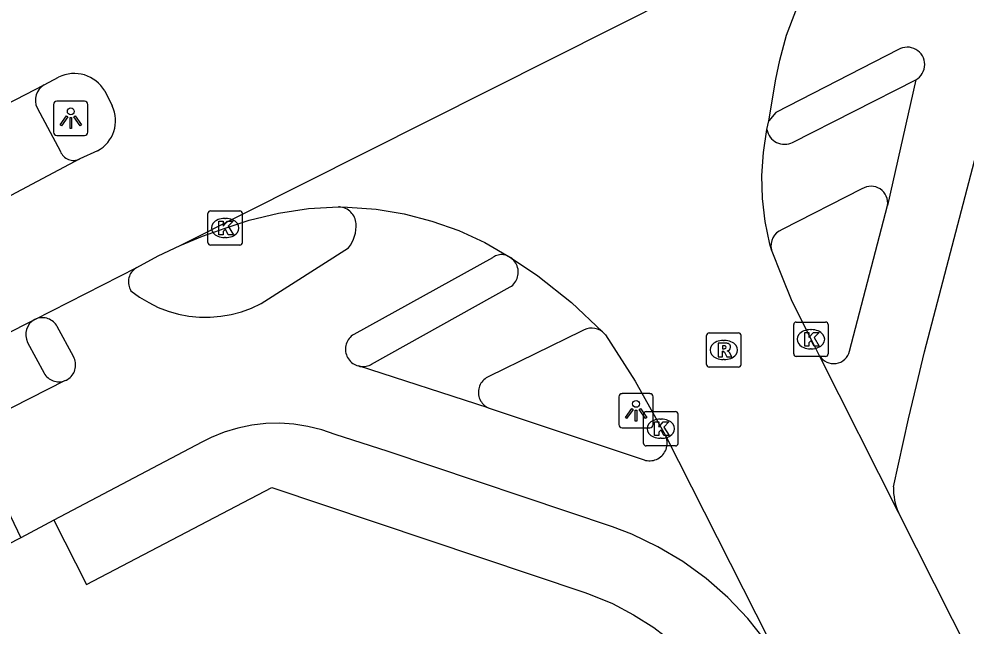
# Model space of a CAD drawing. Extents: x 158838 to 160074, y 386376 to 387776.
# Drawn here: x 159437.19 to 159464.76, y 386959.33 to 386976.99 of the extents above; entities that cross this region are included whole.
import ezdxf

# ---------------------------------------------------------------- set-up
doc = ezdxf.new("R2010")
doc.units = 0
for name, color, linetype in [('IMGEO_Fietspad_gesloten', 7, 'Continuous'), ('IMGEO_Fietspad_open', 7, 'Continuous'), ('IMGEO_Kolk', 7, 'Continuous'), ('IMGEO_Lichtpunt', 7, 'Continuous'), ('IMGEO_Rijbaan_lokaal_gesloten', 7, 'Continuous'), ('IMGEO_Rioolput', 7, 'Continuous'), ('IMGEO_Voetpad_open', 7, 'Continuous')]:
    doc.layers.add(name, color=color, linetype=linetype)

msp = doc.modelspace()

# ---------------------------------------------------------------- linework, layer by layer
at = {"layer": 'IMGEO_Fietspad_gesloten'}
for points in [[(159435.723, 386965.048), (159437.242, 386961.891)], [(159437.242, 386961.891), (159434.012, 386960.244)]]:
    msp.add_lwpolyline(points, dxfattribs=at)
at = {"layer": 'IMGEO_Fietspad_open'}
for points in [[(159462.785, 386976.098), (159459.22, 386974.266), (159459.014, 386974.025)], [(159463.293, 386975.221), (159462.472, 386971.563)], [(159462.643, 386963.374), (159463.078, 386965.356), (159463.312, 386966.329), (159463.549, 386967.301), (159465.318, 386974.088), (159465.585, 386975.049)], [(159437.715, 386974.403), (159438.391, 386973.139)], [(159440.621, 386969.763), (159440.584, 386969.74), (159440.549, 386969.714), (159440.517, 386969.685), (159440.488, 386969.653), (159440.461, 386969.619), (159440.437, 386969.583), (159440.417, 386969.544), (159440.401, 386969.504), (159440.388, 386969.463), (159440.379, 386969.42), (159440.373, 386969.377), (159440.372, 386969.334), (159440.374, 386969.291), (159440.381, 386969.248), (159440.391, 386969.205), (159440.405, 386969.164), (159440.422, 386969.125), (159440.447, 386969.08), (159440.697, 386968.896), (159440.962, 386968.736), (159441.24, 386968.599), (159441.53, 386968.489), (159441.828, 386968.404), (159442.132, 386968.346), (159442.441, 386968.316), (159442.751, 386968.314), (159443.06, 386968.339), (159443.365, 386968.392), (159443.665, 386968.471), (159443.956, 386968.578), (159444.232, 386968.707), (159446.781, 386970.335), (159446.835, 386970.412), (159446.883, 386970.494), (159446.922, 386970.58), (159446.954, 386970.669), (159446.978, 386970.761), (159446.994, 386970.854), (159447.001, 386970.948), (159447, 386971.035), (159446.995, 386971.082), (159446.985, 386971.127), (159446.971, 386971.172), (159446.954, 386971.216), (159446.932, 386971.258), (159446.907, 386971.297), (159446.879, 386971.334), (159446.847, 386971.369), (159446.813, 386971.401), (159446.775, 386971.429), (159446.736, 386971.454), (159446.694, 386971.475), (159446.65, 386971.493), (159446.605, 386971.506), (159446.559, 386971.516), (159446.513, 386971.521), (159446.487, 386971.522)], [(159461.367, 386967.326), (159462.472, 386971.563)], [(159451.499, 386970.048), (159451.365, 386970.115), (159451.327, 386970.125), (159451.288, 386970.131), (159451.249, 386970.134), (159451.21, 386970.133), (159451.171, 386970.128), (159451.133, 386970.121), (159451.095, 386970.109), (159451.059, 386970.095), (159451.024, 386970.077), (159450.991, 386970.057), (159450.966, 386970.038), (159446.931, 386967.811), (159446.894, 386967.786), (159446.859, 386967.757), (159446.826, 386967.725), (159446.797, 386967.691), (159446.771, 386967.654), (159446.748, 386967.615), (159446.729, 386967.574), (159446.714, 386967.531), (159446.702, 386967.488), (159446.695, 386967.443), (159446.691, 386967.398), (159446.692, 386967.353), (159446.696, 386967.308), (159446.705, 386967.263), (159446.717, 386967.22), (159446.734, 386967.178), (159446.754, 386967.137), (159446.777, 386967.099), (159446.804, 386967.062), (159446.834, 386967.028), (159446.867, 386966.997), (159446.903, 386966.97), (159446.941, 386966.945), (159446.981, 386966.924), (159447.022, 386966.906), (159447.065, 386966.893)], [(159438.527, 386966.467), (159438.567, 386966.485), (159438.605, 386966.507), (159438.641, 386966.532), (159438.675, 386966.559), (159438.706, 386966.59), (159438.734, 386966.624), (159438.759, 386966.66), (159438.781, 386966.698), (159438.8, 386966.737), (159438.814, 386966.779), (159438.825, 386966.821), (159438.833, 386966.864), (159438.836, 386966.908), (159438.835, 386966.952), (159438.831, 386966.995), (159438.822, 386967.038), (159438.81, 386967.08), (159438.794, 386967.121), (159438.77, 386967.169), (159438.3, 386968.044), (159438.277, 386968.082), (159438.251, 386968.117), (159438.221, 386968.15), (159438.189, 386968.18), (159438.154, 386968.207), (159438.117, 386968.231), (159438.078, 386968.252), (159438.037, 386968.269), (159437.995, 386968.282), (159437.952, 386968.291), (159437.908, 386968.297), (159437.864, 386968.298), (159437.82, 386968.296), (159437.776, 386968.29), (159437.733, 386968.28), (159437.691, 386968.266), (159437.651, 386968.248)], [(159450.846, 386965.677), (159447.065, 386966.893)], [(159438.527, 386966.467), (159435.945, 386965.161)], [(159450.846, 386965.677), (159455.381, 386964.159), (159455.425, 386964.147), (159455.471, 386964.139), (159455.517, 386964.135), (159455.563, 386964.135), (159455.609, 386964.139), (159455.654, 386964.147), (159455.699, 386964.159), (159455.742, 386964.176), (159455.784, 386964.196), (159455.823, 386964.219), (159455.86, 386964.246), (159455.895, 386964.277), (159455.927, 386964.31), (159455.956, 386964.346), (159455.982, 386964.384), (159456.003, 386964.425), (159456.022, 386964.467), (159456.036, 386964.511), (159456.047, 386964.556), (159456.053, 386964.602), (159456.055, 386964.648), (159456.053, 386964.694), (159456.047, 386964.74), (159456.037, 386964.785), (159456.023, 386964.829), (159456.005, 386964.871)], [(159459.394, 386958.189), (159458.93, 386958.89), (159458.405, 386959.546), (159457.823, 386960.153), (159457.189, 386960.706), (159456.509, 386961.2), (159455.787, 386961.631), (159455.03, 386961.996), (159454.463, 386962.217), (159447.938, 386964.409), (159446.387, 386964.904), (159445.998, 386965.038), (159445.598, 386965.137), (159445.191, 386965.2), (159444.78, 386965.226), (159444.369, 386965.215), (159443.96, 386965.168), (159443.556, 386965.084), (159443.162, 386964.965), (159442.78, 386964.811), (159442.511, 386964.677), (159438.198, 386962.406)], [(159438.198, 386962.406), (159437.242, 386961.891)]]:
    msp.add_lwpolyline(points, dxfattribs=at)
for centre, radius, start, end in [((159463.045, 386975.663), 0.507, 299.3497, 120.8132), ((159438.173, 386974.628), 0.51, 119.19, 206.1604), ((159438.773, 386973.282), 0.408, 200.5473, 296.7954), ((159460.901, 386967.441), 0.48, 211.5681, 346.1013), ((159464.379, 386963.318), 1.736, 178.1557, 203.4903)]:
    msp.add_arc(centre, radius, start, end, dxfattribs=at)
at = {"layer": 'IMGEO_Kolk'}
for p, q in [((159442.762, 386971.408), (159443.614, 386971.408)), ((159442.687, 386970.482), (159442.687, 386971.334)), ((159443.175, 386971.188), (159443.2, 386971.188)), ((159443.688, 386971.334), (159443.688, 386970.482)), ((159443.198, 386970.628), (159443.173, 386970.628)), ((159443.614, 386970.408), (159442.762, 386970.408)), ((159459.739, 386967.245), (159459.739, 386968.097)), ((159459.814, 386968.171), (159460.666, 386968.171)), ((159460.74, 386968.097), (159460.74, 386967.245)), ((159460.227, 386967.951), (159460.252, 386967.951)), ((159460.25, 386967.391), (159460.225, 386967.391)), ((159460.666, 386967.171), (159459.814, 386967.171)), ((159455.369, 386964.642), (159455.369, 386965.494)), ((159455.444, 386965.568), (159456.296, 386965.568)), ((159455.857, 386965.348), (159455.882, 386965.348)), ((159456.37, 386965.494), (159456.37, 386964.642)), ((159455.88, 386964.788), (159455.855, 386964.788)), ((159456.296, 386964.568), (159455.444, 386964.568))]:
    msp.add_line(p, q, dxfattribs=at)
for points in [[(159442.762, 386971.408), (159443.614, 386971.408)], [(159442.687, 386970.482), (159442.687, 386971.334)], [(159443.688, 386971.334), (159443.688, 386970.482)], [(159443.008, 386971.108), (159443.131, 386971.108), (159443.131, 386970.957), (159443.261, 386971.108), (159443.425, 386971.108), (159443.279, 386970.957), (159443.432, 386970.708), (159443.28, 386970.708), (159443.195, 386970.872), (159443.131, 386970.805), (159443.131, 386970.708), (159443.008, 386970.708), (159443.008, 386971.108)], [(159443.614, 386970.408), (159442.762, 386970.408)], [(159459.739, 386967.245), (159459.739, 386968.097)], [(159459.814, 386968.171), (159460.666, 386968.171)], [(159460.74, 386968.097), (159460.74, 386967.245)], [(159460.06, 386967.871), (159460.183, 386967.871), (159460.183, 386967.72), (159460.313, 386967.871), (159460.477, 386967.871), (159460.331, 386967.72), (159460.484, 386967.471), (159460.332, 386967.471), (159460.247, 386967.635), (159460.183, 386967.568), (159460.183, 386967.471), (159460.06, 386967.471), (159460.06, 386967.871)], [(159460.666, 386967.171), (159459.814, 386967.171)], [(159455.369, 386964.642), (159455.369, 386965.494)], [(159455.444, 386965.568), (159456.296, 386965.568)], [(159456.37, 386965.494), (159456.37, 386964.642)], [(159455.69, 386965.268), (159455.813, 386965.268), (159455.813, 386965.117), (159455.943, 386965.268), (159456.107, 386965.268), (159455.961, 386965.117), (159456.114, 386964.868), (159455.962, 386964.868), (159455.877, 386965.032), (159455.813, 386964.965), (159455.813, 386964.868), (159455.69, 386964.868), (159455.69, 386965.268)], [(159456.296, 386964.568), (159455.444, 386964.568)]]:
    msp.add_lwpolyline(points, dxfattribs=at)
for centre, start, end in [((159442.764, 386971.332), 91.552, 178.448), ((159442.764, 386971.332), 91.552, 178.448), ((159443.612, 386971.332), 1.552, 88.448), ((159443.612, 386971.332), 1.552, 88.448), ((159442.764, 386970.484), 181.552, 268.448), ((159442.764, 386970.484), 181.552, 268.448), ((159443.612, 386970.484), 271.552, 358.448), ((159443.612, 386970.484), 271.552, 358.448), ((159459.816, 386968.095), 91.552, 178.448), ((159459.816, 386968.095), 91.552, 178.448), ((159460.664, 386968.095), 1.552, 88.448), ((159460.664, 386968.095), 1.552, 88.448), ((159459.816, 386967.247), 181.552, 268.448), ((159459.816, 386967.247), 181.552, 268.448), ((159460.664, 386967.247), 271.552, 358.448), ((159460.664, 386967.247), 271.552, 358.448), ((159455.446, 386965.492), 91.552, 178.448), ((159455.446, 386965.492), 91.552, 178.448), ((159456.294, 386965.492), 1.552, 88.448), ((159456.294, 386965.492), 1.552, 88.448), ((159455.446, 386964.644), 181.552, 268.448), ((159455.446, 386964.644), 181.552, 268.448), ((159456.294, 386964.644), 271.552, 358.448), ((159456.294, 386964.644), 271.552, 358.448)]:
    msp.add_arc(centre, 0.0765, start, end, dxfattribs=at)
for centre, major_axis, ratio, start_param, end_param in [((159443.174, 386970.908), (-0.387, 0.002), 0.722429, 4.712389, 7.853982), ((159443.199, 386970.908), (-0.39, 0.002), 0.717154, 1.570796, 4.712389), ((159460.226, 386967.671), (-0.387, 0.002), 0.722429, 4.712389, 7.853982), ((159460.251, 386967.671), (-0.39, 0.002), 0.717154, 1.570796, 4.712389), ((159455.856, 386965.068), (-0.387, 0.002), 0.722429, 4.712389, 7.853982), ((159455.881, 386965.068), (-0.39, 0.002), 0.717154, 1.570796, 4.712389)]:
    msp.add_ellipse(centre, major_axis=major_axis, ratio=ratio, start_param=start_param, end_param=end_param, dxfattribs=at)
at = {"layer": 'IMGEO_Lichtpunt'}
for p, q in [((159438.196, 386974.505), (159438.196, 386973.698)), ((159438.196, 386974.505), (159438.196, 386973.698)), ((159439.098, 386974.6), (159438.29, 386974.6)), ((159439.098, 386974.6), (159438.29, 386974.6)), ((159439.192, 386973.698), (159439.192, 386974.505)), ((159439.192, 386973.698), (159439.192, 386974.505)), ((159438.29, 386973.604), (159439.098, 386973.604)), ((159438.29, 386973.604), (159439.098, 386973.604)), ((159454.651, 386965.993), (159454.651, 386965.186)), ((159454.651, 386965.993), (159454.651, 386965.186)), ((159455.553, 386966.088), (159454.745, 386966.088)), ((159455.553, 386966.088), (159454.745, 386966.088)), ((159455.647, 386965.186), (159455.647, 386965.993)), ((159455.647, 386965.186), (159455.647, 386965.993)), ((159454.745, 386965.092), (159455.553, 386965.092)), ((159454.745, 386965.092), (159455.553, 386965.092))]:
    msp.add_line(p, q, dxfattribs=at)
for points in [[(159438.57, 386974.169), (159438.609, 386974.141), (159438.421, 386973.879), (159438.383, 386973.906), (159438.57, 386974.169)], [(159438.782, 386974.141), (159438.82, 386974.168), (159439.007, 386973.906), (159438.968, 386973.878), (159438.782, 386974.141)], [(159438.672, 386974.121), (159438.719, 386974.121), (159438.719, 386973.799), (159438.672, 386973.799), (159438.672, 386974.121)], [(159455.025, 386965.657), (159455.064, 386965.629), (159454.876, 386965.367), (159454.838, 386965.394), (159455.025, 386965.657)], [(159455.127, 386965.609), (159455.174, 386965.609), (159455.174, 386965.287), (159455.127, 386965.287), (159455.127, 386965.609)], [(159455.237, 386965.629), (159455.275, 386965.656), (159455.462, 386965.394), (159455.423, 386965.366), (159455.237, 386965.629)]]:
    msp.add_lwpolyline(points, dxfattribs=at)
for centre in [(159438.695, 386974.303), (159455.15, 386965.791)]:
    msp.add_circle(centre, 0.0994, dxfattribs=at)
for centre, start, end in [((159438.29, 386974.505), 90, 180), ((159438.29, 386974.505), 90, 180), ((159439.098, 386974.505), 0, 90), ((159439.098, 386974.505), 0, 90), ((159438.29, 386973.698), 180, 270), ((159438.29, 386973.698), 180, 270), ((159439.098, 386973.698), 270, 0), ((159439.098, 386973.698), 270, 360), ((159454.745, 386965.993), 90, 180), ((159454.745, 386965.993), 90, 180), ((159455.553, 386965.993), 0, 90), ((159455.553, 386965.993), 0, 90), ((159454.745, 386965.186), 180, 270), ((159454.745, 386965.186), 180, 270), ((159455.553, 386965.186), 270, 0), ((159455.553, 386965.186), 270, 360)]:
    msp.add_arc(centre, 0.0946, start, end, dxfattribs=at)
at = {"layer": 'IMGEO_Rijbaan_lokaal_gesloten'}
for points in [[(159441.876, 386970.399), (159463.538, 386981.296)], [(159459.014, 386974.025), (159459.223, 386975.236), (159459.33, 386975.789), (159459.531, 386976.517), (159459.796, 386977.225), (159460.123, 386977.906)], [(159437.924, 386975.073), (159438.339, 386975.294)], [(159434.895, 386973.513), (159437.924, 386975.073)], [(159439.682, 386974.896), (159439.898, 386974.46)], [(159458.958, 386973.771), (159459.014, 386974.025)], [(159459.09, 386970.276), (159459.046, 386970.438), (159458.909, 386971.096), (159458.831, 386971.764), (159458.814, 386972.436), (159458.856, 386973.107), (159458.958, 386973.771)], [(159439.469, 386973.157), (159438.957, 386972.918)], [(159438.957, 386972.918), (159436.007, 386971.364)], [(159441.876, 386970.399), (159442.525, 386970.67), (159443.187, 386970.908), (159443.886, 386971.138), (159444.74, 386971.344), (159445.61, 386971.472), (159446.487, 386971.522)], [(159446.487, 386971.522), (159446.751, 386971.518), (159447.581, 386971.456), (159448.403, 386971.32), (159449.209, 386971.111), (159449.993, 386970.831), (159450.749, 386970.482), (159451.499, 386970.048)], [(159440.621, 386969.763), (159441.241, 386970.096), (159441.876, 386970.399)], [(159451.499, 386970.048), (159452.294, 386969.516), (159453.268, 386968.744), (159454.169, 386967.888)], [(159460.492, 386967.19), (159460.356, 386967.46), (159459.691, 386968.765), (159459.39, 386969.52), (159459.09, 386970.276)], [(159437.651, 386968.248), (159440.621, 386969.763)], [(159434.931, 386966.882), (159437.651, 386968.248)], [(159454.169, 386967.888), (159454.256, 386967.795), (159455.128, 386966.45), (159456.005, 386964.871)], [(159462.786, 386962.626), (159460.492, 386967.19)], [(159456.005, 386964.871), (159459.394, 386958.189)], [(159472.128, 386944.168), (159470.857, 386946.682), (159470.693, 386947.006), (159470.129, 386948.104), (159462.786, 386962.626)]]:
    msp.add_lwpolyline(points, dxfattribs=at)
for centre, radius, start, end in [((159438.799, 386974.38), 1.023, 30.2861, 116.6993), ((159439.02, 386974.027), 0.979, 297.2926, 26.2601)]:
    msp.add_arc(centre, radius, start, end, dxfattribs=at)
at = {"layer": 'IMGEO_Rioolput'}
for p, q in [((159457.278, 386967.858), (159458.13, 386967.858)), ((159457.203, 386966.932), (159457.203, 386967.784)), ((159457.691, 386967.638), (159457.716, 386967.638)), ((159458.204, 386967.784), (159458.204, 386966.932)), ((159457.714, 386967.078), (159457.689, 386967.078)), ((159458.13, 386966.858), (159457.278, 386966.858))]:
    msp.add_line(p, q, dxfattribs=at)
for points in [[(159457.278, 386967.858), (159458.13, 386967.858)], [(159457.203, 386966.932), (159457.203, 386967.784)], [(159457.792, 386967.556), (159457.54, 386967.558), (159457.54, 386967.158)], [(159458.204, 386967.784), (159458.204, 386966.932)], [(159457.54, 386967.158), (159457.664, 386967.158), (159457.664, 386967.32), (159457.675, 386967.32)], [(159457.718, 386967.477), (159457.664, 386967.477), (159457.664, 386967.396)], [(159457.664, 386967.396), (159457.716, 386967.396)], [(159457.722, 386967.291), (159457.793, 386967.158), (159457.933, 386967.158), (159457.868, 386967.284)], [(159458.13, 386966.858), (159457.278, 386966.858)]]:
    msp.add_lwpolyline(points, dxfattribs=at)
for centre, radius, start, end in [((159457.28, 386967.782), 0.0765, 91.552, 178.448), ((159457.28, 386967.782), 0.0765, 91.552, 178.448), ((159458.128, 386967.782), 0.0765, 1.552, 88.448), ((159458.128, 386967.782), 0.0765, 1.552, 88.448), ((159457.791, 386967.446), 0.109, 350.3612, 89.416), ((159457.674, 386967.267), 0.0533, 26.0293, 88.6989), ((159457.7, 386967.585), 0.19, 274.7715, 282.9687), ((159457.724, 386967.381), 0.0964, 77.0061, 93.1865), ((159457.738, 386967.438), 0.0378, 276.6634, 79.6772), ((159457.789, 386967.446), 0.112, 277.5842, 350.9817), ((159457.773, 386967.231), 0.108, 29.5134, 73.7905), ((159457.28, 386966.934), 0.0765, 181.552, 268.448), ((159457.28, 386966.934), 0.0765, 181.552, 268.448), ((159458.128, 386966.934), 0.0765, 271.552, 358.448), ((159458.128, 386966.934), 0.0765, 271.552, 358.448)]:
    msp.add_arc(centre, radius, start, end, dxfattribs=at)
for centre, major_axis, ratio, start_param, end_param in [((159457.69, 386967.358), (-0.387, 0.002), 0.722429, 4.712389, 7.853982), ((159457.715, 386967.358), (-0.39, 0.002), 0.717154, 1.570796, 4.712389)]:
    msp.add_ellipse(centre, major_axis=major_axis, ratio=ratio, start_param=start_param, end_param=end_param, dxfattribs=at)
at = {"layer": 'IMGEO_Voetpad_open'}
for points in [[(159459.708, 386973.4), (159463.293, 386975.221)], [(159461.726, 386972.044), (159459.398, 386970.861)], [(159447.065, 386966.893), (159447.109, 386966.883), (159447.154, 386966.877), (159447.2, 386966.875), (159447.245, 386966.878), (159447.289, 386966.884), (159447.333, 386966.894), (159447.376, 386966.908), (159447.418, 386966.926), (159447.451, 386966.944), (159451.488, 386969.192), (159451.525, 386969.219), (159451.56, 386969.249), (159451.592, 386969.283), (159451.621, 386969.319), (159451.647, 386969.357), (159451.669, 386969.398), (159451.687, 386969.44), (159451.702, 386969.484), (159451.712, 386969.529), (159451.719, 386969.575), (159451.721, 386969.621), (159451.719, 386969.668), (159451.713, 386969.713), (159451.703, 386969.759), (159451.689, 386969.803), (159451.671, 386969.845), (159451.65, 386969.886), (159451.625, 386969.925), (159451.596, 386969.961), (159451.564, 386969.995), (159451.53, 386970.026), (159451.499, 386970.048)], [(159453.566, 386967.903), (159450.868, 386966.584), (159450.828, 386966.566), (159450.789, 386966.544), (159450.753, 386966.519), (159450.719, 386966.49), (159450.688, 386966.459), (159450.66, 386966.425), (159450.635, 386966.389), (159450.613, 386966.35), (159450.594, 386966.31), (159450.58, 386966.268), (159450.569, 386966.225), (159450.562, 386966.182), (159450.559, 386966.138), (159450.56, 386966.094), (159450.565, 386966.05), (159450.574, 386966.006), (159450.586, 386965.964), (159450.602, 386965.923), (159450.622, 386965.883), (159450.646, 386965.846), (159450.672, 386965.811), (159450.702, 386965.778), (159450.735, 386965.748), (159450.77, 386965.721), (159450.807, 386965.697), (159450.846, 386965.677)], [(159437.438, 386967.577), (159437.92, 386966.681), (159437.943, 386966.644), (159437.97, 386966.609), (159437.999, 386966.577), (159438.032, 386966.547), (159438.067, 386966.521), (159438.104, 386966.497), (159438.143, 386966.477), (159438.183, 386966.461), (159438.225, 386966.448), (159438.268, 386966.439), (159438.312, 386966.434), (159438.356, 386966.433), (159438.399, 386966.436), (159438.443, 386966.443), (159438.485, 386966.453), (159438.527, 386966.467)], [(159438.198, 386962.406), (159439.148, 386960.537), (159444.549, 386963.355), (159453.661, 386960.3), (159453.817, 386960.245), (159454.461, 386959.979), (159455.078, 386959.656), (159455.664, 386959.279), (159455.963, 386959.046)]]:
    msp.add_lwpolyline(points, dxfattribs=at)
for centre, radius, start, end in [((159459.471, 386973.865), 0.521, 190.3293, 297.0305), ((159461.991, 386971.636), 0.486, 351.3165, 123.0579), ((159459.571, 386970.396), 0.496, 110.3949, 194.0719), ((159437.881, 386967.806), 0.499, 117.4803, 207.297), ((159453.857, 386967.493), 0.503, 51.7051, 125.4449)]:
    msp.add_arc(centre, radius, start, end, dxfattribs=at)

doc.saveas('drawing.dxf')
